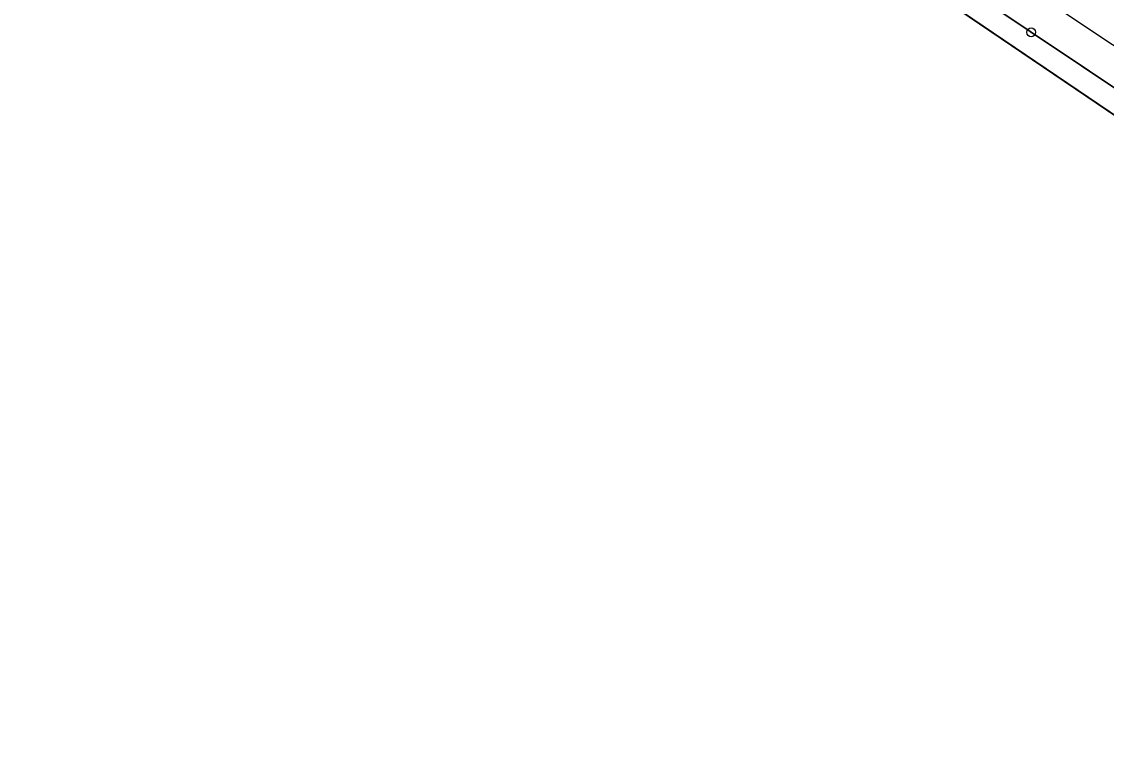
# Model space of a CAD drawing. Extents: x -706130 to -698555, y -971544 to -967260.
# Drawn here: x -703614.4 to -703492.5, y -971016.5 to -970936 of the extents above; entities that cross this region are included whole.
import ezdxf

# ---------------------------------------------------------------- set-up
doc = ezdxf.new("R2010")
doc.units = 0
for name, color, linetype in [('Archeologická naleziště S', 7, 'Continuous'), ('BPEJ hranice S', 7, 'Continuous'), ('BPEJ I-II trida ochrany S', 7, 'Continuous'), ('Hranice řešeného území', 7, 'Continuous'), ('KN_Hranice obce', 7, 'Continuous'), ('KN_Hranice_katastrální území', 7, 'Continuous'), ('KN_Hranice_parcel', 7, 'Continuous'), ('KN_Polygon parcely', 7, 'Continuous'), ('KN_POZEMKY_14_OSTATNI PLOCHA', 7, 'Continuous'), ('KN_POZEMKY_7_TTP', 7, 'Continuous'), ('KN_VYUZITI_17_ostatni plocha_ostatni komunikace', 7, 'Continuous'), ('KN_Značky bodu BP', 7, 'Continuous'), ('Plochy smíšené nezastavěného území všeobecné S', 7, 'Continuous'), ('Plochy verejnych prostranstvi - komunikace ostatni S', 7, 'Continuous'), ('Povodi vodniho toku S', 7, 'Continuous'), ('Regulační bloky v krajině S', 7, 'Continuous'), ('Regulační bloky zastavěné S', 7, 'Continuous')]:
    doc.layers.add(name, color=color, linetype=linetype)

msp = doc.modelspace()

# ---------------------------------------------------------------- linework, layer by layer
at = {"layer": 'Archeologická naleziště S'}
msp.add_lwpolyline([(-703408.7, -970993.88), (-703586.12, -970875.94), (-703659.44, -970897.19), (-703878.38, -970326.38), (-703591.19, -970210.38), (-703362.81, -970550.62), (-703335.44, -970886.44), (-703375.42, -970994.48)], dxfattribs=at)
at = {"layer": 'BPEJ hranice S'}
msp.add_lwpolyline([(-703508.12, -970935.35), (-703478.14, -970955.69), (-703427.1, -970990.31), (-703417, -970993.25)], dxfattribs=at)
at = {"layer": 'BPEJ I-II trida ochrany S'}
for p, q in [((-703508.07, -970932.45), (-703500.98, -970937.23)), ((-703500.98, -970937.23), (-703474.64, -970954.83))]:
    msp.add_line(p, q, dxfattribs=at)
at = {"layer": 'Hranice řešeného území'}
msp.add_lwpolyline([(-703136.46, -971016.54), (-703155.48, -971008.55), (-703213.28, -970989.07), (-703314.92, -970997.75), (-703327.73, -970998.95), (-703380.74, -970993.98), (-703382.44, -970993.97), (-703386.57, -970993.95), (-703392.54, -970993.91), (-703394.33, -970993.9), (-703405.07, -970994.15), (-703417, -970993.25), (-703427.1, -970990.31), (-703478.14, -970955.69), (-703518.72, -970928.16), (-703520.57, -970926.9), (-703526.54, -970922.83), (-703552.19, -970905.36), (-703588.47, -970877.49), (-703614.35, -970903.64), (-703634.1, -970919.81)], dxfattribs=at)
at = {"layer": 'KN_Hranice obce'}
msp.add_lwpolyline([(-703634.1, -970919.81), (-703614.35, -970903.64), (-703588.47, -970877.49), (-703552.19, -970905.36), (-703526.54, -970922.83), (-703520.57, -970926.9), (-703518.72, -970928.16), (-703478.14, -970955.69), (-703427.1, -970990.31), (-703417, -970993.25), (-703405.07, -970994.15), (-703394.33, -970993.9), (-703392.54, -970993.91), (-703386.57, -970993.95), (-703382.44, -970993.97), (-703380.74, -970993.98), (-703327.73, -970998.95), (-703314.92, -970997.75), (-703213.28, -970989.07), (-703155.48, -971008.55), (-703136.46, -971016.54)], dxfattribs=at)
at = {"layer": 'KN_Hranice_katastrální území'}
msp.add_lwpolyline([(-703634.1, -970919.81), (-703614.35, -970903.64), (-703588.47, -970877.49), (-703552.19, -970905.36), (-703526.54, -970922.83), (-703520.57, -970926.9), (-703518.72, -970928.16), (-703478.14, -970955.69), (-703427.1, -970990.31), (-703417, -970993.25), (-703405.07, -970994.15), (-703394.33, -970993.9), (-703392.54, -970993.91), (-703386.57, -970993.95), (-703382.44, -970993.97), (-703380.74, -970993.98), (-703327.73, -970998.95), (-703314.92, -970997.75), (-703213.28, -970989.07), (-703155.48, -971008.55), (-703136.46, -971016.54)], dxfattribs=at)
at = {"layer": 'KN_Hranice_parcel'}
msp.add_line((-703518.72, -970928.16), (-703478.14, -970955.69), dxfattribs=at)
msp.add_lwpolyline([(-703512.43, -970929.51), (-703500.98, -970937.23), (-703474.64, -970954.83)], dxfattribs=at)
at = {"layer": 'KN_Polygon parcely'}
for points in [[(-703500.98, -970937.23), (-703474.64, -970954.83), (-703452.3, -970905.59), (-703488.16, -970884.46), (-703498.45, -970897.74), (-703506.43, -970902.79), (-703509.39, -970909.15), (-703504.78, -970912.08), (-703512.43, -970929.51)], [(-703417, -970993.25), (-703405.07, -970994.15), (-703394.33, -970993.9), (-703392.54, -970993.91), (-703392.04, -970989.52), (-703416.15, -970988.81), (-703427.14, -970986.12), (-703434.58, -970981.6), (-703474.64, -970954.83), (-703500.98, -970937.23), (-703512.43, -970929.51), (-703525.46, -970920.73), (-703526.54, -970922.83), (-703520.57, -970926.9), (-703518.72, -970928.16), (-703478.14, -970955.69), (-703427.1, -970990.31)]]:
    msp.add_lwpolyline(points, close=True, dxfattribs=at)
at = {"layer": 'KN_POZEMKY_14_OSTATNI PLOCHA'}
for p, q in [((-703478.14, -970955.69), (-703518.72, -970928.16)), ((-703512.43, -970929.51), (-703500.98, -970937.23)), ((-703500.98, -970937.23), (-703474.64, -970954.83))]:
    msp.add_line(p, q, dxfattribs=at)
at = {"layer": 'KN_POZEMKY_7_TTP'}
for p, q in [((-703500.98, -970937.23), (-703512.43, -970929.51)), ((-703474.64, -970954.83), (-703500.98, -970937.23))]:
    msp.add_line(p, q, dxfattribs=at)
at = {"layer": 'KN_VYUZITI_17_ostatni plocha_ostatni komunikace'}
for p, q in [((-703478.14, -970955.69), (-703518.72, -970928.16)), ((-703512.43, -970929.51), (-703500.98, -970937.23)), ((-703500.98, -970937.23), (-703474.64, -970954.83))]:
    msp.add_line(p, q, dxfattribs=at)
at = {"layer": 'KN_Značky bodu BP'}
for radius in [0.5, 0.0303]:
    msp.add_circle((-703500.98, -970937.23), radius, dxfattribs=at)
at = {"layer": 'Plochy smíšené nezastavěného území všeobecné S'}
for p, q in [((-703512.43, -970929.51), (-703500.98, -970937.23)), ((-703500.98, -970937.23), (-703474.64, -970954.83))]:
    msp.add_line(p, q, dxfattribs=at)
at = {"layer": 'Plochy verejnych prostranstvi - komunikace ostatni S'}
for p, q in [((-703518.72, -970928.16), (-703478.14, -970955.69)), ((-703500.98, -970937.23), (-703512.43, -970929.51)), ((-703474.64, -970954.83), (-703500.98, -970937.23))]:
    msp.add_line(p, q, dxfattribs=at)
at = {"layer": 'Povodi vodniho toku S'}
msp.add_lwpolyline([(-703634.1, -970919.81), (-703614.35, -970903.64), (-703588.47, -970877.49), (-703552.19, -970905.36), (-703526.54, -970922.83), (-703520.57, -970926.9), (-703518.72, -970928.16), (-703478.14, -970955.69), (-703427.1, -970990.31), (-703417, -970993.25), (-703405.07, -970994.15), (-703394.33, -970993.9), (-703392.54, -970993.91), (-703386.57, -970993.95), (-703382.44, -970993.97), (-703380.74, -970993.98), (-703327.73, -970998.95), (-703314.92, -970997.75), (-703213.28, -970989.07), (-703155.48, -971008.55), (-703136.46, -971016.54)], dxfattribs=at)
at = {"layer": 'Regulační bloky v krajině S'}
for p, q in [((-703512.43, -970929.51), (-703500.98, -970937.23)), ((-703500.98, -970937.23), (-703474.64, -970954.83))]:
    msp.add_line(p, q, dxfattribs=at)
at = {"layer": 'Regulační bloky zastavěné S'}
for p, q in [((-703518.72, -970928.16), (-703478.14, -970955.69)), ((-703500.98, -970937.23), (-703512.43, -970929.51)), ((-703474.64, -970954.83), (-703500.98, -970937.23))]:
    msp.add_line(p, q, dxfattribs=at)

doc.saveas('drawing.dxf')
